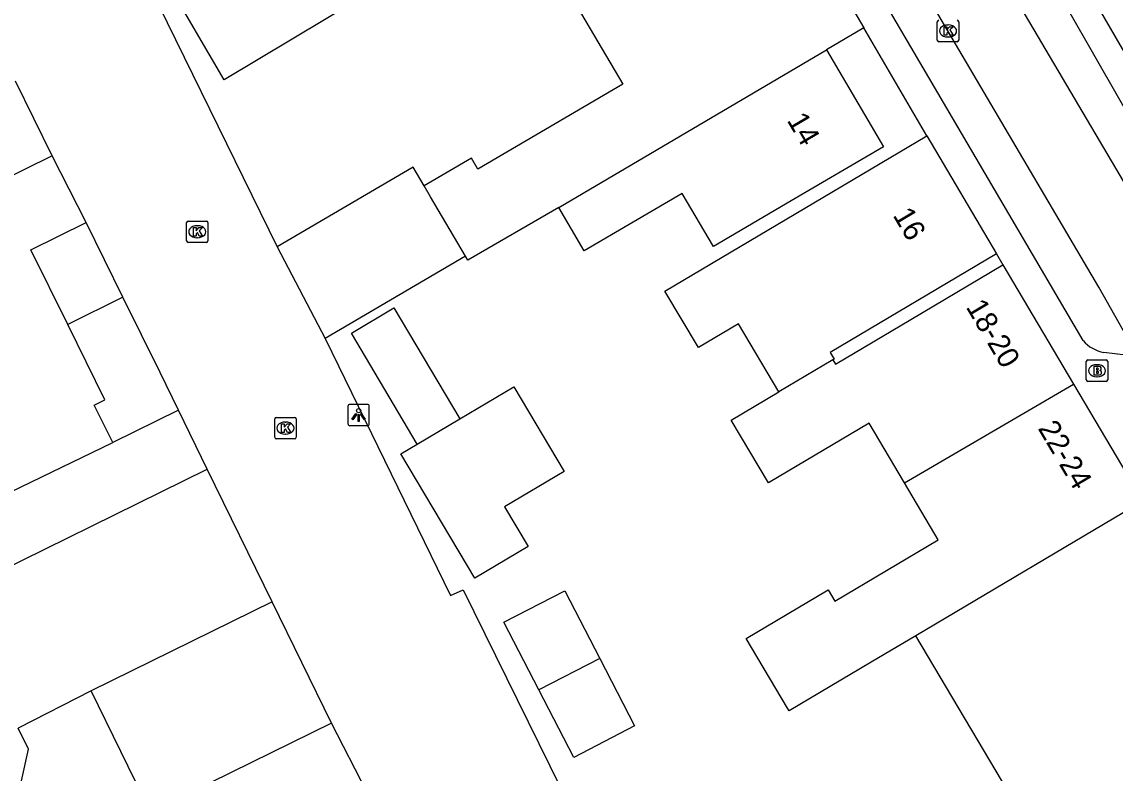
# Model space of a CAD drawing. Extents: x 159718 to 160783, y 383290 to 384030.
# Drawn here: x 160111.9 to 160162.9, y 383379.7 to 383414.8 of the extents above; entities that cross this region are included whole.
import ezdxf

# ---------------------------------------------------------------- set-up
doc = ezdxf.new("R2010")
doc.units = 0
for name, color, linetype in [('IMGEO_Brandkraan', 7, 'Continuous'), ('IMGEO_Erf', 7, 'Continuous'), ('IMGEO_Kolk', 7, 'Continuous'), ('IMGEO_Lichtpunt', 7, 'Continuous'), ('IMGEO_Pand', 7, 'Continuous'), ('IMGEO_Pand_nummerreeks', 7, 'Continuous'), ('IMGEO_Rijbaan_lokaal_open', 7, 'Continuous'), ('IMGEO_Voetpad_open', 7, 'Continuous')]:
    doc.layers.add(name, color=color, linetype=linetype)

msp = doc.modelspace()

# ---------------------------------------------------------------- linework, layer by layer
at = {"layer": 'IMGEO_Brandkraan'}
for p, q in [((160161.564, 383398.111), (160161.564, 383398.963)), ((160161.639, 383399.037), (160162.491, 383399.037)), ((160162.052, 383398.817), (160162.077, 383398.817)), ((160162.565, 383398.963), (160162.565, 383398.111)), ((160162.075, 383398.257), (160162.05, 383398.257)), ((160162.491, 383398.037), (160161.639, 383398.037))]:
    msp.add_line(p, q, dxfattribs=at)
for points in [[(160161.564, 383398.111), (160161.564, 383398.963)], [(160161.639, 383399.037), (160162.491, 383399.037)], [(160161.912, 383398.737), (160161.912, 383398.337), (160162.125, 383398.337)], [(160162.143, 383398.737), (160161.912, 383398.737)], [(160162.565, 383398.963), (160162.565, 383398.111)], [(160162.091, 383398.656), (160162.037, 383398.656), (160162.037, 383398.58)], [(160162.037, 383398.58), (160162.09, 383398.58)], [(160162.099, 383398.504), (160162.037, 383398.504), (160162.037, 383398.423)], [(160162.037, 383398.423), (160162.099, 383398.423)], [(160162.491, 383398.037), (160161.639, 383398.037)]]:
    msp.add_lwpolyline(points, dxfattribs=at)
for centre, radius, start, end in [((160161.641, 383398.961), 0.0765, 91.552, 178.448), ((160161.641, 383398.961), 0.0765, 91.552, 178.448), ((160162.147, 383398.592), 0.145, 59.4692, 91.5367), ((160162.489, 383398.961), 0.0765, 1.552, 88.448), ((160162.489, 383398.961), 0.0765, 1.552, 88.448), ((160162.092, 383398.618), 0.0379, 267.8285, 90.9355), ((160162.1, 383398.463), 0.0404, 269.8759, 90.5077), ((160162.131, 383398.588), 0.251, 268.6676, 293.5347), ((160162.172, 383398.639), 0.0922, 285.5137, 58.1501), ((160162.177, 383398.447), 0.105, 301.3115, 78.989), ((160161.641, 383398.113), 0.0765, 181.552, 268.448), ((160161.641, 383398.113), 0.0765, 181.552, 268.448), ((160162.489, 383398.113), 0.0765, 271.552, 358.448), ((160162.489, 383398.113), 0.0765, 271.552, 358.448)]:
    msp.add_arc(centre, radius, start, end, dxfattribs=at)
for centre, major_axis, ratio, start_param, end_param in [((160162.051, 383398.537), (-0.387, 0.002), 0.722429, 4.712389, 7.853982), ((160162.076, 383398.537), (-0.39, 0.002), 0.717154, 1.570796, 4.712389)]:
    msp.add_ellipse(centre, major_axis=major_axis, ratio=ratio, start_param=start_param, end_param=end_param, dxfattribs=at)
at = {"layer": 'IMGEO_Erf'}
msp.add_lwpolyline([(160115.082, 383383.587), (160111.681, 383381.843)], dxfattribs=at)
at = {"layer": 'IMGEO_Kolk'}
for p, q in [((160154.607, 383413.977), (160154.607, 383414.829)), ((160155.095, 383414.683), (160155.12, 383414.683)), ((160155.608, 383414.829), (160155.608, 383413.977)), ((160155.118, 383414.123), (160155.093, 383414.123)), ((160155.534, 383413.903), (160154.682, 383413.903)), ((160119.543, 383404.602), (160119.543, 383405.454)), ((160119.618, 383405.528), (160120.47, 383405.528)), ((160120.544, 383405.454), (160120.544, 383404.602)), ((160120.031, 383405.308), (160120.056, 383405.308)), ((160120.47, 383404.528), (160119.618, 383404.528)), ((160120.054, 383404.748), (160120.029, 383404.748)), ((160123.661, 383395.43), (160123.661, 383396.282)), ((160123.736, 383396.356), (160124.588, 383396.356)), ((160124.662, 383396.282), (160124.662, 383395.43)), ((160124.149, 383396.136), (160124.174, 383396.136)), ((160124.588, 383395.356), (160123.736, 383395.356)), ((160124.172, 383395.576), (160124.147, 383395.576))]:
    msp.add_line(p, q, dxfattribs=at)
for points in [[(160154.607, 383413.977), (160154.607, 383414.829)], [(160154.928, 383414.603), (160155.051, 383414.603), (160155.051, 383414.452), (160155.181, 383414.603), (160155.345, 383414.603), (160155.199, 383414.452), (160155.352, 383414.203), (160155.2, 383414.203), (160155.115, 383414.367), (160155.051, 383414.3), (160155.051, 383414.203), (160154.928, 383414.203), (160154.928, 383414.603)], [(160155.608, 383414.829), (160155.608, 383413.977)], [(160155.534, 383413.903), (160154.682, 383413.903)], [(160119.543, 383404.602), (160119.543, 383405.454)], [(160119.618, 383405.528), (160120.47, 383405.528)], [(160120.544, 383405.454), (160120.544, 383404.602)], [(160119.864, 383405.228), (160119.987, 383405.228), (160119.987, 383405.077), (160120.117, 383405.228), (160120.281, 383405.228), (160120.135, 383405.077), (160120.288, 383404.828), (160120.136, 383404.828), (160120.051, 383404.992), (160119.987, 383404.925), (160119.987, 383404.828), (160119.864, 383404.828), (160119.864, 383405.228)], [(160120.47, 383404.528), (160119.618, 383404.528)], [(160123.661, 383395.43), (160123.661, 383396.282)], [(160123.736, 383396.356), (160124.588, 383396.356)], [(160124.662, 383396.282), (160124.662, 383395.43)], [(160123.982, 383396.056), (160124.105, 383396.056), (160124.105, 383395.905), (160124.235, 383396.056), (160124.399, 383396.056), (160124.253, 383395.905), (160124.406, 383395.656), (160124.254, 383395.656), (160124.169, 383395.82), (160124.105, 383395.753), (160124.105, 383395.656), (160123.982, 383395.656), (160123.982, 383396.056)], [(160124.588, 383395.356), (160123.736, 383395.356)]]:
    msp.add_lwpolyline(points, dxfattribs=at)
for centre, start, end in [((160154.684, 383414.827), 91.552, 178.448), ((160154.684, 383414.827), 91.552, 178.448), ((160155.532, 383414.827), 1.552, 88.448), ((160155.532, 383414.827), 1.552, 88.448), ((160154.684, 383413.979), 181.552, 268.448), ((160154.684, 383413.979), 181.552, 268.448), ((160155.532, 383413.979), 271.552, 358.448), ((160155.532, 383413.979), 271.552, 358.448), ((160119.62, 383405.452), 91.552, 178.448), ((160119.62, 383405.452), 91.552, 178.448), ((160120.468, 383405.452), 1.552, 88.448), ((160120.468, 383405.452), 1.552, 88.448), ((160119.62, 383404.604), 181.552, 268.448), ((160119.62, 383404.604), 181.552, 268.448), ((160120.468, 383404.604), 271.552, 358.448), ((160120.468, 383404.604), 271.552, 358.448), ((160123.738, 383396.28), 91.552, 178.448), ((160123.738, 383396.28), 91.552, 178.448), ((160124.586, 383396.28), 1.552, 88.448), ((160124.586, 383396.28), 1.552, 88.448), ((160123.738, 383395.432), 181.552, 268.448), ((160123.738, 383395.432), 181.552, 268.448), ((160124.586, 383395.432), 271.552, 358.448), ((160124.586, 383395.432), 271.552, 358.448)]:
    msp.add_arc(centre, 0.0765, start, end, dxfattribs=at)
for centre, major_axis, ratio, start_param, end_param in [((160155.094, 383414.403), (-0.387, 0.002), 0.722429, 4.712389, 7.853982), ((160155.119, 383414.403), (-0.39, 0.002), 0.717154, 1.570796, 4.712389), ((160120.03, 383405.028), (-0.387, 0.002), 0.722429, 4.712389, 7.853982), ((160120.055, 383405.028), (-0.39, 0.002), 0.717154, 1.570796, 4.712389), ((160124.148, 383395.856), (-0.387, 0.002), 0.722429, 4.712389, 7.853982), ((160124.173, 383395.856), (-0.39, 0.002), 0.717154, 1.570796, 4.712389)]:
    msp.add_ellipse(centre, major_axis=major_axis, ratio=ratio, start_param=start_param, end_param=end_param, dxfattribs=at)
at = {"layer": 'IMGEO_Lichtpunt'}
for p, q in [((160127.082, 383396.871), (160127.082, 383396.064)), ((160127.082, 383396.871), (160127.082, 383396.064)), ((160127.984, 383396.966), (160127.176, 383396.966)), ((160127.984, 383396.966), (160127.176, 383396.966)), ((160128.078, 383396.064), (160128.078, 383396.871)), ((160128.078, 383396.064), (160128.078, 383396.871)), ((160127.176, 383395.97), (160127.984, 383395.97)), ((160127.176, 383395.97), (160127.984, 383395.97))]:
    msp.add_line(p, q, dxfattribs=at)
for points in [[(160127.456, 383396.535), (160127.495, 383396.507), (160127.307, 383396.245), (160127.269, 383396.272), (160127.456, 383396.535)], [(160127.558, 383396.487), (160127.605, 383396.487), (160127.605, 383396.165), (160127.558, 383396.165), (160127.558, 383396.487)], [(160127.668, 383396.507), (160127.706, 383396.534), (160127.893, 383396.272), (160127.854, 383396.244), (160127.668, 383396.507)]]:
    msp.add_lwpolyline(points, dxfattribs=at)
msp.add_circle((160127.581, 383396.669), 0.0994, dxfattribs=at)
for centre, start, end in [((160127.176, 383396.871), 90, 180), ((160127.176, 383396.871), 90, 180), ((160127.984, 383396.871), 0, 90), ((160127.984, 383396.871), 0, 90), ((160127.176, 383396.064), 180, 270), ((160127.176, 383396.064), 180, 270), ((160127.984, 383396.064), 270, 0), ((160127.984, 383396.064), 270, 360)]:
    msp.add_arc(centre, 0.0946, start, end, dxfattribs=at)
at = {"layer": 'IMGEO_Pand'}
for points in [[(160147.114, 383421.48), (160142.803, 383418.949), (160137.585, 383415.886), (160139.912, 383411.922), (160133.15, 383407.953), (160132.85, 383408.463), (160130.641, 383407.166)], [(160147.114, 383421.48), (160151.18, 383414.554)], [(160131.482, 383420.388), (160132.422, 383418.788), (160121.295, 383412.115), (160118.607, 383416.738)], [(160151.18, 383414.554), (160149.432, 383413.528)], [(160149.432, 383413.528), (160152.093, 383408.994), (160147.782, 383406.463), (160144.152, 383404.332), (160142.694, 383406.815), (160138.118, 383404.129), (160136.925, 383406.162)], [(160136.925, 383406.162), (160149.432, 383413.528)], [(160113.264, 383408.578), (160111.549, 383412.056)], [(160113.264, 383408.578), (160110.723, 383407.326), (160109.007, 383410.807)], [(160147.21, 383397.551), (160145.324, 383400.733), (160143.446, 383399.62), (160141.882, 383402.258), (160154.12, 383409.513)], [(160154.12, 383409.513), (160157.37, 383403.997)], [(160130.641, 383407.166), (160130.126, 383408.045), (160123.777, 383404.318)], [(160132.567, 383403.886), (160130.941, 383406.656), (160130.641, 383407.166)], [(160136.925, 383406.162), (160132.681, 383403.692), (160132.567, 383403.886)], [(160113.995, 383400.699), (160112.278, 383404.182), (160114.852, 383405.451)], [(160116.569, 383401.968), (160114.852, 383405.451)], [(160123.777, 383404.318), (160126.021, 383400.044)], [(160132.567, 383403.886), (160126.021, 383400.044)], [(160157.37, 383403.997), (160149.605, 383399.393), (160149.79, 383399.081), (160149.726, 383399.043)], [(160149.726, 383399.043), (160149.847, 383398.841), (160153.363, 383400.926), (160157.663, 383403.476)], [(160157.663, 383403.476), (160160.96, 383397.915)], [(160116.569, 383401.968), (160113.995, 383400.699)], [(160119.169, 383396.693), (160118.304, 383398.448), (160116.569, 383401.968)], [(160130.315, 383395.11), (160127.24, 383400.295), (160129.225, 383401.472), (160132.299, 383396.286)], [(160116.095, 383395.177), (160115.23, 383396.933), (160115.73, 383397.179), (160113.995, 383400.699)], [(160149.726, 383399.043), (160147.21, 383397.551)], [(160132.299, 383396.286), (160134.836, 383397.79), (160137.187, 383393.824), (160134.4, 383392.172), (160135.498, 383390.321), (160133.007, 383388.844), (160129.558, 383394.661), (160130.315, 383395.11)], [(160153.074, 383393.3), (160160.96, 383397.915)], [(160160.96, 383397.915), (160164.204, 383392.444)], [(160153.074, 383393.3), (160151.423, 383396.085), (160146.72, 383393.296), (160144.981, 383396.23), (160147.21, 383397.551)], [(160119.169, 383396.693), (160116.095, 383395.177)], [(160130.315, 383395.11), (160132.299, 383396.286)], [(160153.609, 383386.161), (160151.511, 383384.917), (160147.686, 383382.649), (160147.612, 383382.774), (160145.679, 383386.032), (160149.503, 383388.301), (160149.816, 383387.773), (160154.651, 383390.64), (160153.074, 383393.3)], [(160164.204, 383392.444), (160153.609, 383386.161)], [(160135.995, 383383.629), (160134.362, 383386.786), (160137.209, 383388.251), (160138.838, 383385.102)], [(160123.539, 383387.742), (160115.082, 383383.587)], [(160126.32, 383382.079), (160123.539, 383387.742)], [(160164.216, 383368.269), (160153.609, 383386.161)], [(160138.838, 383385.102), (160140.468, 383381.951), (160137.628, 383380.473), (160135.995, 383383.629)], [(160138.838, 383385.102), (160135.995, 383383.629)], [(160126.32, 383382.079), (160117.863, 383377.925), (160115.082, 383383.587)], [(160111.711, 383371.972), (160114.65, 383371.313), (160115.937, 383377.06), (160113, 383377.718), (160111.536, 383378.046), (160112.166, 383380.855), (160111.681, 383381.843)]]:
    msp.add_lwpolyline(points, dxfattribs=at)
at = {"layer": 'IMGEO_Rijbaan_lokaal_open'}
for points in [[(160164.188, 383398.824), (160162.154, 383402.443), (160144.542, 383432.347)], [(160167.564, 383400.16), (160156.794, 383418.421), (160156.731, 383418.528)], [(160118.562, 383416.835), (160118.541, 383416.823), (160117.837, 383416.434), (160123.777, 383404.318)], [(160114.852, 383405.451), (160113.264, 383408.578)], [(160126.021, 383400.044), (160131.863, 383388.045), (160132.461, 383388.295), (160138.017, 383377.016), (160130.899, 383373.516), (160126.68, 383374.899), (160127.973, 383378.839), (160126.32, 383382.079)], [(160120.499, 383393.934), (160119.169, 383396.693)], [(160123.539, 383387.742), (160120.499, 383393.934)]]:
    msp.add_lwpolyline(points, dxfattribs=at)
at = {"layer": 'IMGEO_Voetpad_open'}
for points in [[(160161.415, 383399.943), (160144.372, 383429.011)], [(160173.041, 383396.705), (160157.715, 383423.123)], [(160167.694, 383403.212), (160159.576, 383417.397)], [(160154.12, 383409.513), (160151.18, 383414.554)], [(160157.37, 383403.997), (160157.663, 383403.476)], [(160163.416, 383399.262), (160162.386, 383399.393)], [(160108.905, 383391.705), (160116.095, 383395.177)], [(160108.611, 383388.092), (160120.499, 383393.934)]]:
    msp.add_lwpolyline(points, dxfattribs=at)
msp.add_arc((160162.673, 383401.032), 1.664, 220.8783, 260.065, dxfattribs=at)

# ---------------------------------------------------------------- texts
at = {"layer": 'IMGEO_Pand_nummerreeks'}
for s, rotation, p in [('14', 300.4086, (160147.561, 383410.234)), ('16', 300.6588, (160152.506, 383405.798)), ('18-20', 300.6645, (160155.921, 383401.513)), ('22-24', 300.6645, (160159.282, 383395.844))]:
    msp.add_text(s, height=1, rotation=rotation, dxfattribs=at).set_placement(p)

doc.saveas('drawing.dxf')
